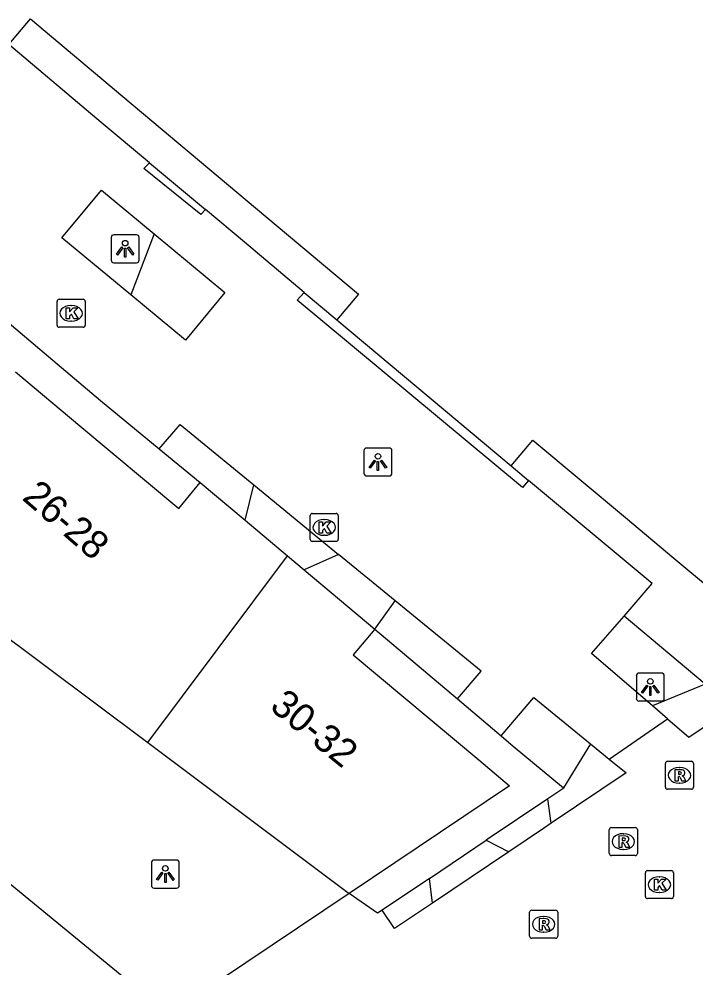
# Model space of a CAD drawing. Extents: x 161087 to 161922, y 382574 to 383873.
# Drawn here: x 161657.11 to 161681.23, y 383018.93 to 383052.78 of the extents above; entities that cross this region are included whole.
import ezdxf

# ---------------------------------------------------------------- set-up
doc = ezdxf.new("R2010")
doc.units = 0
for name, color, linetype in [('IMGEO_Groenvoorziening', 7, 'Continuous'), ('IMGEO_Kolk', 7, 'Continuous'), ('IMGEO_Lichtpunt', 7, 'Continuous'), ('IMGEO_Pand', 7, 'Continuous'), ('IMGEO_Pand_nummerreeks', 7, 'Continuous'), ('IMGEO_Rijbaan_lokaal_open', 7, 'Continuous'), ('IMGEO_Rioolput', 7, 'Continuous'), ('IMGEO_Voetgangersgebied_open', 7, 'Continuous')]:
    doc.layers.add(name, color=color, linetype=linetype)

msp = doc.modelspace()

# ---------------------------------------------------------------- linework, layer by layer
at = {"layer": 'IMGEO_Groenvoorziening'}
for points in [[(161661.762, 383047.64), (161663.76, 383045.97)], [(161661.933, 383045.105), (161661.096, 383042.925)], [(161667.287, 383043.015), (161668.448, 383042.041)], [(161662.108, 383037.435), (161663.576, 383036.225)], [(161674.666, 383036.822), (161675.291, 383036.3)], [(161665.177, 383034.88), (161665.485, 383036.141)], [(161668.512, 383033.661), (161667.284, 383033.11)], [(161669.805, 383030.992), (161670.526, 383032.01)], [(161681.584, 383029.034), (161678.697, 383031.46)], [(161669.805, 383030.992), (161672.752, 383028.5)], [(161681.584, 383029.034), (161679.706, 383028.261)], [(161674.31, 383027.182), (161674.744, 383026.821), (161676.536, 383025.324)], [(161677.497, 383026.899), (161676.536, 383025.324)], [(161676.536, 383025.324), (161676.545, 383025.317), (161675.976, 383024.934)], [(161675.976, 383024.934), (161673.78, 383023.459)], [(161676.097, 383024.064), (161675.976, 383024.934)], [(161671.753, 383022.097), (161673.78, 383023.459)], [(161673.78, 383023.459), (161674.587, 383023.049)], [(161671.753, 383022.097), (161670.067, 383020.964)], [(161671.859, 383021.216), (161671.753, 383022.097)]]:
    msp.add_lwpolyline(points, dxfattribs=at)
at = {"layer": 'IMGEO_Kolk'}
for p, q in [((161658.467, 383041.844), (161658.467, 383042.696)), ((161658.542, 383042.77), (161659.394, 383042.77)), ((161659.468, 383042.696), (161659.468, 383041.844)), ((161658.955, 383042.55), (161658.98, 383042.55)), ((161658.978, 383041.99), (161658.953, 383041.99)), ((161659.394, 383041.77), (161658.542, 383041.77)), ((161667.496, 383034.198), (161667.496, 383035.05)), ((161667.571, 383035.124), (161668.423, 383035.124)), ((161667.984, 383034.904), (161668.009, 383034.904)), ((161668.497, 383035.05), (161668.497, 383034.198)), ((161668.423, 383034.124), (161667.571, 383034.124)), ((161668.007, 383034.344), (161667.982, 383034.344)), ((161679.457, 383021.447), (161679.457, 383022.299)), ((161679.532, 383022.373), (161680.384, 383022.373)), ((161680.458, 383022.299), (161680.458, 383021.447)), ((161679.945, 383022.153), (161679.97, 383022.153)), ((161679.968, 383021.593), (161679.943, 383021.593)), ((161680.384, 383021.373), (161679.532, 383021.373))]:
    msp.add_line(p, q, dxfattribs=at)
for points in [[(161658.467, 383041.844), (161658.467, 383042.696)], [(161658.542, 383042.77), (161659.394, 383042.77)], [(161659.468, 383042.696), (161659.468, 383041.844)], [(161658.788, 383042.47), (161658.911, 383042.47), (161658.911, 383042.319), (161659.041, 383042.47), (161659.205, 383042.47), (161659.059, 383042.319), (161659.212, 383042.07), (161659.06, 383042.07), (161658.975, 383042.234), (161658.911, 383042.167), (161658.911, 383042.07), (161658.788, 383042.07), (161658.788, 383042.47)], [(161659.394, 383041.77), (161658.542, 383041.77)], [(161667.496, 383034.198), (161667.496, 383035.05)], [(161667.571, 383035.124), (161668.423, 383035.124)], [(161667.817, 383034.824), (161667.94, 383034.824), (161667.94, 383034.673), (161668.07, 383034.824), (161668.234, 383034.824), (161668.088, 383034.673), (161668.241, 383034.424), (161668.089, 383034.424), (161668.004, 383034.588), (161667.94, 383034.521), (161667.94, 383034.424), (161667.817, 383034.424), (161667.817, 383034.824)], [(161668.497, 383035.05), (161668.497, 383034.198)], [(161668.423, 383034.124), (161667.571, 383034.124)], [(161679.457, 383021.447), (161679.457, 383022.299)], [(161679.532, 383022.373), (161680.384, 383022.373)], [(161680.458, 383022.299), (161680.458, 383021.447)], [(161679.778, 383022.073), (161679.901, 383022.073), (161679.901, 383021.922), (161680.031, 383022.073), (161680.195, 383022.073), (161680.049, 383021.922), (161680.202, 383021.673), (161680.05, 383021.673), (161679.965, 383021.837), (161679.901, 383021.77), (161679.901, 383021.673), (161679.778, 383021.673), (161679.778, 383022.073)], [(161680.384, 383021.373), (161679.532, 383021.373)]]:
    msp.add_lwpolyline(points, dxfattribs=at)
for centre, start, end in [((161658.544, 383042.694), 91.552, 178.448), ((161658.544, 383042.694), 91.552, 178.448), ((161659.392, 383042.694), 1.552, 88.448), ((161659.392, 383042.694), 1.552, 88.448), ((161658.544, 383041.846), 181.552, 268.448), ((161658.544, 383041.846), 181.552, 268.448), ((161659.392, 383041.846), 271.552, 358.448), ((161659.392, 383041.846), 271.552, 358.448), ((161667.573, 383035.048), 91.552, 178.448), ((161667.573, 383035.048), 91.552, 178.448), ((161668.421, 383035.048), 1.552, 88.448), ((161668.421, 383035.048), 1.552, 88.448), ((161667.573, 383034.2), 181.552, 268.448), ((161667.573, 383034.2), 181.552, 268.448), ((161668.421, 383034.2), 271.552, 358.448), ((161668.421, 383034.2), 271.552, 358.448), ((161679.534, 383022.297), 91.552, 178.448), ((161679.534, 383022.297), 91.552, 178.448), ((161680.382, 383022.297), 1.552, 88.448), ((161680.382, 383022.297), 1.552, 88.448), ((161679.534, 383021.449), 181.552, 268.448), ((161679.534, 383021.449), 181.552, 268.448), ((161680.382, 383021.449), 271.552, 358.448), ((161680.382, 383021.449), 271.552, 358.448)]:
    msp.add_arc(centre, 0.0765, start, end, dxfattribs=at)
for centre, major_axis, ratio, start_param, end_param in [((161658.954, 383042.27), (-0.387, 0.002), 0.722429, 4.712389, 7.853982), ((161658.979, 383042.27), (-0.39, 0.002), 0.717154, 1.570796, 4.712389), ((161667.983, 383034.624), (-0.387, 0.002), 0.722429, 4.712389, 7.853982), ((161668.008, 383034.624), (-0.39, 0.002), 0.717154, 1.570796, 4.712389), ((161679.944, 383021.873), (-0.387, 0.002), 0.722429, 4.712389, 7.853982), ((161679.969, 383021.873), (-0.39, 0.002), 0.717154, 1.570796, 4.712389)]:
    msp.add_ellipse(centre, major_axis=major_axis, ratio=ratio, start_param=start_param, end_param=end_param, dxfattribs=at)
at = {"layer": 'IMGEO_Lichtpunt'}
for p, q in [((161660.397, 383044.976), (161660.397, 383044.169)), ((161660.397, 383044.976), (161660.397, 383044.169)), ((161661.299, 383045.071), (161660.491, 383045.071)), ((161661.299, 383045.071), (161660.491, 383045.071)), ((161661.393, 383044.169), (161661.393, 383044.976)), ((161661.393, 383044.169), (161661.393, 383044.976)), ((161660.491, 383044.075), (161661.299, 383044.075)), ((161660.491, 383044.075), (161661.299, 383044.075)), ((161669.415, 383037.365), (161669.415, 383036.558)), ((161669.415, 383037.365), (161669.415, 383036.558)), ((161670.317, 383037.46), (161669.509, 383037.46)), ((161670.317, 383037.46), (161669.509, 383037.46)), ((161670.411, 383036.558), (161670.411, 383037.365)), ((161670.411, 383036.558), (161670.411, 383037.365)), ((161669.509, 383036.464), (161670.317, 383036.464)), ((161669.509, 383036.464), (161670.317, 383036.464)), ((161680.036, 383029.425), (161679.228, 383029.425)), ((161680.036, 383029.425), (161679.228, 383029.425)), ((161679.134, 383029.33), (161679.134, 383028.523)), ((161679.134, 383029.33), (161679.134, 383028.523)), ((161680.13, 383028.523), (161680.13, 383029.33)), ((161680.13, 383028.523), (161680.13, 383029.33)), ((161679.228, 383028.429), (161680.036, 383028.429)), ((161679.228, 383028.429), (161680.036, 383028.429)), ((161661.83, 383022.653), (161661.83, 383021.846)), ((161661.83, 383022.653), (161661.83, 383021.846)), ((161662.732, 383022.748), (161661.924, 383022.748)), ((161662.732, 383022.748), (161661.924, 383022.748)), ((161662.826, 383021.846), (161662.826, 383022.653)), ((161662.826, 383021.846), (161662.826, 383022.653)), ((161661.924, 383021.752), (161662.732, 383021.752)), ((161661.924, 383021.752), (161662.732, 383021.752))]:
    msp.add_line(p, q, dxfattribs=at)
for points in [[(161660.771, 383044.64), (161660.81, 383044.612), (161660.622, 383044.35), (161660.584, 383044.377), (161660.771, 383044.64)], [(161660.983, 383044.612), (161661.021, 383044.639), (161661.208, 383044.377), (161661.169, 383044.349), (161660.983, 383044.612)], [(161660.873, 383044.592), (161660.92, 383044.592), (161660.92, 383044.27), (161660.873, 383044.27), (161660.873, 383044.592)], [(161669.789, 383037.029), (161669.828, 383037.001), (161669.64, 383036.739), (161669.602, 383036.766), (161669.789, 383037.029)], [(161669.891, 383036.981), (161669.938, 383036.981), (161669.938, 383036.659), (161669.891, 383036.659), (161669.891, 383036.981)], [(161670.001, 383037.001), (161670.039, 383037.028), (161670.226, 383036.766), (161670.187, 383036.738), (161670.001, 383037.001)], [(161679.508, 383028.994), (161679.547, 383028.966), (161679.359, 383028.704), (161679.321, 383028.731), (161679.508, 383028.994)], [(161679.61, 383028.946), (161679.657, 383028.946), (161679.657, 383028.624), (161679.61, 383028.624), (161679.61, 383028.946)], [(161679.72, 383028.966), (161679.758, 383028.993), (161679.945, 383028.731), (161679.906, 383028.703), (161679.72, 383028.966)], [(161662.204, 383022.317), (161662.243, 383022.289), (161662.055, 383022.027), (161662.017, 383022.054), (161662.204, 383022.317)], [(161662.306, 383022.269), (161662.353, 383022.269), (161662.353, 383021.947), (161662.306, 383021.947), (161662.306, 383022.269)], [(161662.416, 383022.289), (161662.454, 383022.316), (161662.641, 383022.054), (161662.602, 383022.026), (161662.416, 383022.289)]]:
    msp.add_lwpolyline(points, dxfattribs=at)
for centre in [(161660.896, 383044.774), (161669.914, 383037.163), (161679.633, 383029.128), (161662.329, 383022.451)]:
    msp.add_circle(centre, 0.0994, dxfattribs=at)
for centre, start, end in [((161660.491, 383044.976), 90, 180), ((161660.491, 383044.976), 90, 180), ((161661.299, 383044.976), 0, 90), ((161661.299, 383044.976), 0, 90), ((161660.491, 383044.169), 180, 270), ((161660.491, 383044.169), 180, 270), ((161661.299, 383044.169), 270, 0), ((161661.299, 383044.169), 270, 360), ((161669.509, 383037.365), 90, 180), ((161669.509, 383037.365), 90, 180), ((161670.317, 383037.365), 0, 90), ((161670.317, 383037.365), 0, 90), ((161669.509, 383036.558), 180, 270), ((161669.509, 383036.558), 180, 270), ((161670.317, 383036.558), 270, 0), ((161670.317, 383036.558), 270, 360), ((161679.228, 383029.33), 90, 180), ((161679.228, 383029.33), 90, 180), ((161680.036, 383029.33), 0, 90), ((161680.036, 383029.33), 0, 90), ((161679.228, 383028.523), 180, 270), ((161679.228, 383028.523), 180, 270), ((161680.036, 383028.523), 270, 0), ((161680.036, 383028.523), 270, 360), ((161661.924, 383022.653), 90, 180), ((161661.924, 383022.653), 90, 180), ((161662.732, 383022.653), 0, 90), ((161662.732, 383022.653), 0, 90), ((161661.924, 383021.846), 180, 270), ((161661.924, 383021.846), 180, 270), ((161662.732, 383021.846), 270, 0), ((161662.732, 383021.846), 270, 360)]:
    msp.add_arc(centre, 0.0946, start, end, dxfattribs=at)
at = {"layer": 'IMGEO_Pand'}
for points in [[(161656.74, 383051.863), (161657.514, 383052.778), (161660.811, 383050.012), (161665.917, 383045.728), (161669.225, 383042.953), (161668.448, 383042.041)], [(161668.448, 383042.041), (161674.666, 383036.822)], [(161656.982, 383040.181), (161659.278, 383038.256), (161662.804, 383035.298), (161663.576, 383036.225)], [(161674.666, 383036.822), (161675.437, 383037.741), (161678.746, 383034.975), (161680.477, 383033.528), (161683.226, 383031.231), (161684.713, 383032.232), (161685.68, 383031.466)], [(161663.576, 383036.225), (161665.177, 383034.88)], [(161665.177, 383034.88), (161666.691, 383033.608)], [(161652.326, 383033.961), (161661.701, 383026.943)], [(161661.701, 383026.943), (161666.691, 383033.608)], [(161666.691, 383033.608), (161667.284, 383033.11)], [(161667.284, 383033.11), (161669.805, 383030.992)], [(161669.805, 383030.992), (161669.033, 383030.073), (161673.51, 383026.327), (161674.604, 383025.405), (161668.892, 383021.561)], [(161662.454, 383017.231), (161650.586, 383026.982)], [(161661.701, 383026.943), (161668.892, 383021.561)]]:
    msp.add_lwpolyline(points, dxfattribs=at)
at = {"layer": 'IMGEO_Rijbaan_lokaal_open'}
for points in [[(161680.251, 383027.794), (161681.011, 383027.143), (161682.022, 383027.814), (161683.142, 383028.55)], [(161678.164, 383026.353), (161680.251, 383027.794)], [(161678.164, 383026.353), (161678.767, 383025.859), (161676.097, 383024.064)], [(161676.097, 383024.064), (161675.819, 383023.877), (161674.587, 383023.049)], [(161674.587, 383023.049), (161671.859, 383021.216)], [(161668.892, 383021.561), (161662.454, 383017.231)], [(161670.067, 383020.964), (161669.901, 383020.852), (161668.892, 383021.561)], [(161671.859, 383021.216), (161670.508, 383020.308), (161670.067, 383020.964)]]:
    msp.add_lwpolyline(points, dxfattribs=at)
at = {"layer": 'IMGEO_Rioolput'}
for p, q in [((161680.172, 383025.35), (161680.172, 383026.202)), ((161680.247, 383026.276), (161681.099, 383026.276)), ((161680.66, 383026.056), (161680.685, 383026.056)), ((161681.173, 383026.202), (161681.173, 383025.35)), ((161680.683, 383025.496), (161680.658, 383025.496)), ((161681.099, 383025.276), (161680.247, 383025.276)), ((161678.17, 383022.984), (161678.17, 383023.836)), ((161678.245, 383023.91), (161679.097, 383023.91)), ((161678.658, 383023.69), (161678.683, 383023.69)), ((161679.171, 383023.836), (161679.171, 383022.984)), ((161678.681, 383023.13), (161678.656, 383023.13)), ((161679.097, 383022.91), (161678.245, 383022.91)), ((161675.401, 383020.958), (161676.253, 383020.958)), ((161675.326, 383020.032), (161675.326, 383020.884)), ((161675.814, 383020.738), (161675.839, 383020.738)), ((161676.327, 383020.884), (161676.327, 383020.032)), ((161676.253, 383019.958), (161675.401, 383019.958)), ((161675.837, 383020.178), (161675.812, 383020.178))]:
    msp.add_line(p, q, dxfattribs=at)
for points in [[(161680.172, 383025.35), (161680.172, 383026.202)], [(161680.247, 383026.276), (161681.099, 383026.276)], [(161681.173, 383026.202), (161681.173, 383025.35)], [(161680.761, 383025.974), (161680.509, 383025.976), (161680.509, 383025.576)], [(161680.509, 383025.576), (161680.633, 383025.576), (161680.633, 383025.738), (161680.644, 383025.738)], [(161680.687, 383025.895), (161680.633, 383025.895), (161680.633, 383025.814)], [(161680.633, 383025.814), (161680.685, 383025.814)], [(161680.691, 383025.709), (161680.762, 383025.576), (161680.902, 383025.576), (161680.837, 383025.702)], [(161681.099, 383025.276), (161680.247, 383025.276)], [(161678.17, 383022.984), (161678.17, 383023.836)], [(161678.245, 383023.91), (161679.097, 383023.91)], [(161679.171, 383023.836), (161679.171, 383022.984)], [(161678.759, 383023.608), (161678.507, 383023.61), (161678.507, 383023.21)], [(161678.507, 383023.21), (161678.631, 383023.21), (161678.631, 383023.372), (161678.642, 383023.372)], [(161678.685, 383023.529), (161678.631, 383023.529), (161678.631, 383023.448)], [(161678.631, 383023.448), (161678.683, 383023.448)], [(161678.689, 383023.343), (161678.76, 383023.21), (161678.9, 383023.21), (161678.835, 383023.336)], [(161679.097, 383022.91), (161678.245, 383022.91)], [(161675.401, 383020.958), (161676.253, 383020.958)], [(161675.326, 383020.032), (161675.326, 383020.884)], [(161675.915, 383020.656), (161675.663, 383020.658), (161675.663, 383020.258)], [(161675.841, 383020.577), (161675.787, 383020.577), (161675.787, 383020.496)], [(161676.327, 383020.884), (161676.327, 383020.032)], [(161675.663, 383020.258), (161675.787, 383020.258), (161675.787, 383020.42), (161675.798, 383020.42)], [(161675.787, 383020.496), (161675.839, 383020.496)], [(161675.845, 383020.391), (161675.916, 383020.258), (161676.056, 383020.258), (161675.991, 383020.384)], [(161676.253, 383019.958), (161675.401, 383019.958)]]:
    msp.add_lwpolyline(points, dxfattribs=at)
for centre, radius, start, end in [((161680.249, 383026.2), 0.0765, 91.552, 178.448), ((161680.249, 383026.2), 0.0765, 91.552, 178.448), ((161681.097, 383026.2), 0.0765, 1.552, 88.448), ((161681.097, 383026.2), 0.0765, 1.552, 88.448), ((161680.643, 383025.685), 0.0533, 26.0293, 88.6989), ((161680.669, 383026.003), 0.19, 274.7715, 282.9687), ((161680.693, 383025.799), 0.0964, 77.0061, 93.1865), ((161680.707, 383025.856), 0.0378, 276.6634, 79.6772), ((161680.76, 383025.864), 0.109, 350.3612, 89.416), ((161680.758, 383025.864), 0.112, 277.5842, 350.9817), ((161680.742, 383025.649), 0.108, 29.5134, 73.7905), ((161680.249, 383025.352), 0.0765, 181.552, 268.448), ((161680.249, 383025.352), 0.0765, 181.552, 268.448), ((161681.097, 383025.352), 0.0765, 271.552, 358.448), ((161681.097, 383025.352), 0.0765, 271.552, 358.448), ((161678.247, 383023.834), 0.0765, 91.552, 178.448), ((161678.247, 383023.834), 0.0765, 91.552, 178.448), ((161679.095, 383023.834), 0.0765, 1.552, 88.448), ((161679.095, 383023.834), 0.0765, 1.552, 88.448), ((161678.641, 383023.319), 0.0533, 26.0293, 88.6989), ((161678.667, 383023.637), 0.19, 274.7715, 282.9687), ((161678.691, 383023.433), 0.0964, 77.0061, 93.1865), ((161678.705, 383023.49), 0.0378, 276.6634, 79.6772), ((161678.758, 383023.498), 0.109, 350.3612, 89.416), ((161678.756, 383023.498), 0.112, 277.5842, 350.9817), ((161678.74, 383023.283), 0.108, 29.5134, 73.7905), ((161678.247, 383022.986), 0.0765, 181.552, 268.448), ((161678.247, 383022.986), 0.0765, 181.552, 268.448), ((161679.095, 383022.986), 0.0765, 271.552, 358.448), ((161679.095, 383022.986), 0.0765, 271.552, 358.448), ((161675.403, 383020.882), 0.0765, 91.552, 178.448), ((161675.403, 383020.882), 0.0765, 91.552, 178.448), ((161676.251, 383020.882), 0.0765, 1.552, 88.448), ((161676.251, 383020.882), 0.0765, 1.552, 88.448), ((161675.847, 383020.481), 0.0964, 77.0061, 93.1865), ((161675.861, 383020.538), 0.0378, 276.6634, 79.6772), ((161675.914, 383020.546), 0.109, 350.3612, 89.416), ((161675.797, 383020.367), 0.0533, 26.0293, 88.6989), ((161675.823, 383020.685), 0.19, 274.7715, 282.9687), ((161675.912, 383020.546), 0.112, 277.5842, 350.9817), ((161675.896, 383020.331), 0.108, 29.5134, 73.7905), ((161675.403, 383020.034), 0.0765, 181.552, 268.448), ((161675.403, 383020.034), 0.0765, 181.552, 268.448), ((161676.251, 383020.034), 0.0765, 271.552, 358.448), ((161676.251, 383020.034), 0.0765, 271.552, 358.448)]:
    msp.add_arc(centre, radius, start, end, dxfattribs=at)
for centre, major_axis, ratio, start_param, end_param in [((161680.659, 383025.776), (-0.387, 0.002), 0.722429, 4.712389, 7.853982), ((161680.684, 383025.776), (-0.39, 0.002), 0.717154, 1.570796, 4.712389), ((161678.657, 383023.41), (-0.387, 0.002), 0.722429, 4.712389, 7.853982), ((161678.682, 383023.41), (-0.39, 0.002), 0.717154, 1.570796, 4.712389), ((161675.813, 383020.458), (-0.387, 0.002), 0.722429, 4.712389, 7.853982), ((161675.838, 383020.458), (-0.39, 0.002), 0.717154, 1.570796, 4.712389)]:
    msp.add_ellipse(centre, major_axis=major_axis, ratio=ratio, start_param=start_param, end_param=end_param, dxfattribs=at)
at = {"layer": 'IMGEO_Voetgangersgebied_open'}
for points in [[(161661.762, 383047.64), (161660.038, 383049.081), (161656.74, 383051.863)], [(161663.76, 383045.97), (161663.594, 383045.8), (161661.562, 383047.434), (161661.762, 383047.64)], [(161661.096, 383042.925), (161658.634, 383044.963), (161660.045, 383046.67), (161661.933, 383045.105)], [(161667.287, 383043.015), (161665.152, 383044.806), (161663.76, 383045.97)], [(161661.933, 383045.105), (161664.454, 383043.016), (161663.045, 383041.313), (161661.096, 383042.925)], [(161654.463, 383043.843), (161655.433, 383043.024), (161660.016, 383039.161), (161662.108, 383037.435)], [(161675.291, 383036.3), (161675.071, 383036.045), (161667.03, 383042.734), (161667.287, 383043.015)], [(161662.108, 383037.435), (161662.857, 383038.294), (161665.485, 383036.141)], [(161678.697, 383031.46), (161679.697, 383032.622), (161677.982, 383034.054), (161675.291, 383036.3)], [(161665.485, 383036.141), (161668.512, 383033.661)], [(161670.526, 383032.01), (161668.512, 383033.661)], [(161672.752, 383028.5), (161673.594, 383029.497), (161670.526, 383032.01)], [(161679.706, 383028.261), (161677.538, 383030.121), (161678.697, 383031.46)], [(161672.752, 383028.5), (161674.31, 383027.182)], [(161674.31, 383027.182), (161675.472, 383028.557), (161677.497, 383026.899)], [(161680.251, 383027.794), (161679.706, 383028.261)], [(161677.497, 383026.899), (161678.164, 383026.353)]]:
    msp.add_lwpolyline(points, dxfattribs=at)

# ---------------------------------------------------------------- texts
at = {"layer": 'IMGEO_Pand_nummerreeks'}
for s, rotation, p in [('26-28', 319.1653, (161657.179, 383035.644)), ('30-32', 320.8154, (161666.014, 383028.157))]:
    msp.add_text(s, height=1, rotation=rotation, dxfattribs=at).set_placement(p)

doc.saveas('drawing.dxf')
